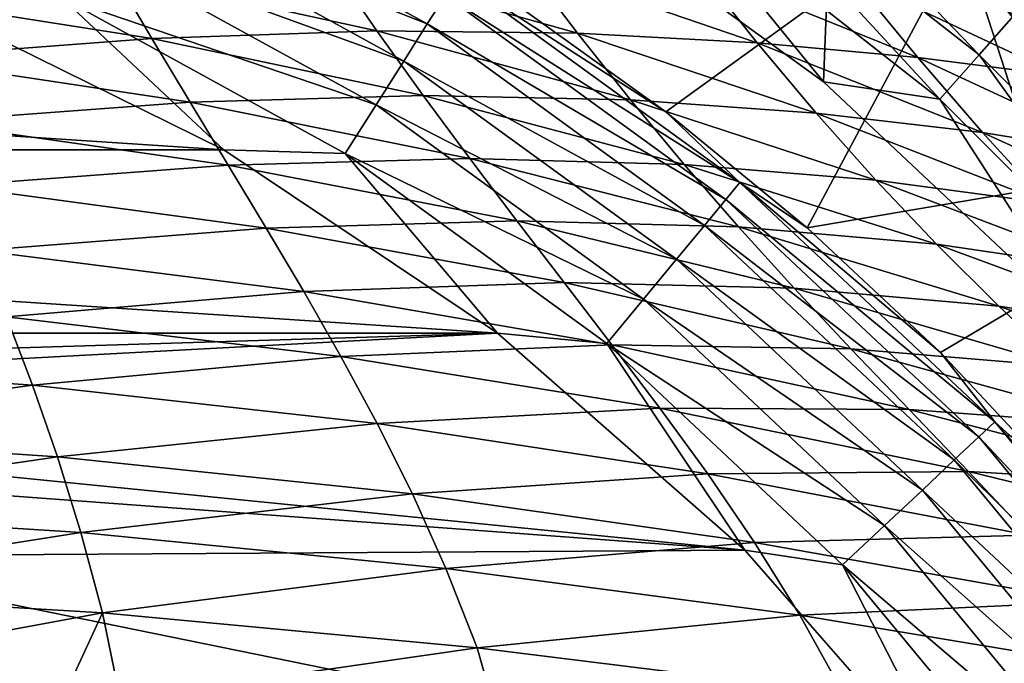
# Model space of a CAD drawing. Header units: metres. Extents: x -92 to 264, y -100 to 50.
# Tile 589 of 721: x 203.79 to 207.33, y 24.48 to 26.8. Entities that reach past the tile are written whole.
import ezdxf

# ---------------------------------------------------------------- set-up
doc = ezdxf.new("R2010")
doc.units = ezdxf.units.M
doc.layers.add('solid_21062050_01', color=7, linetype='CONTINUOUS')

msp = doc.modelspace()

# ---------------------------------------------------------------- linework, layer by layer
at = {"layer": 'solid_21062050_01'}
for points in [[(206.750397, 28.401525), (206.678879, 26.572826), (205.614304, 27.346333)], [(206.750397, 28.401525), (207.638062, 25.672016), (206.678879, 26.572826)], [(207.87587, 27.530052), (207.638062, 25.672016), (206.750397, 28.401525)], [(206.200439, 27.48288, -0.110815), (207.237991, 26.670006, -0.110815), (206.307755, 27.638361, -0.237061)], [(207.237991, 26.670006, -0.110815), (207.363266, 26.811415, -0.237061), (206.307755, 27.638361, -0.237061)], [(206.200439, 27.48288, -0.110815), (206.079697, 27.307959, -0.030477), (207.097046, 26.510912, -0.030477)], [(206.200439, 27.48288, -0.110815), (207.097046, 26.510912, -0.030477), (207.237991, 26.670006, -0.110815)], [(204.175735, 27.373905, -35.64225), (205.255005, 26.780571, -35.64225), (204.108643, 27.231325, -35.793232)], [(205.319885, 26.882795, -35.460682), (205.255005, 26.780571, -35.64225), (204.175735, 27.373905, -35.64225)], [(207.302704, 27.327461, -1.041631), (206.111923, 26.465214, -35.04163), (205.577881, 26.847898, -35.04163)], [(206.079697, 27.307959, -0.030477), (205.614304, 27.346333), (206.678879, 26.572826)], [(207.302704, 27.327461, -1.041631), (206.619781, 26.04842, -35.04163), (206.111923, 26.465214, -35.04163)], [(207.302704, 27.327461, -1.041631), (208.351501, 26.342581, -1.041631), (206.619781, 26.04842, -35.04163)], [(207.586426, 27.063305, -0.816342), (208.351501, 26.342581, -1.041631), (207.302704, 27.327461, -1.041631)], [(207.097046, 26.510912, -0.030477), (206.079697, 27.307959, -0.030477), (206.678879, 26.572826)], [(204.108643, 27.231325, -35.793232), (205.170578, 26.647526, -35.793232), (204.029205, 27.062506, -35.906437)], [(205.255005, 26.780571, -35.64225), (205.170578, 26.647526, -35.793232), (204.108643, 27.231325, -35.793232)], [(204.029205, 27.062506, -35.906437), (205.070602, 26.489994, -35.906437), (203.941208, 26.875486, -35.976471)], [(205.170578, 26.647526, -35.793232), (205.070602, 26.489994, -35.906437), (204.029205, 27.062506, -35.906437)], [(205.073853, 26.75618, 94.701019), (204.907761, 26.996662, 92.038643), (204.126801, 26.962799, 94.587982)], [(205.794647, 26.747959, 92.163391), (205.604523, 26.999214, 89.280174), (204.907761, 26.996662, 92.038643)], [(205.794647, 26.747959, 92.163391), (204.907761, 26.996662, 92.038643), (205.073853, 26.75618, 94.701019)], [(206.440887, 26.712797, 89.403732), (205.604523, 26.999214, 89.280174), (205.794647, 26.747959, 92.163391)], [(206.440887, 26.712797, 89.403732), (206.228333, 26.979393, 86.264305), (205.604523, 26.999214, 89.280174)], [(207.018234, 26.660021, 86.366875), (206.228333, 26.979393, 86.264305), (206.440887, 26.712797, 89.403732)], [(207.018234, 26.660021, 86.366875), (206.783218, 26.94681, 82.943413), (206.228333, 26.979393, 86.264305)], [(204.264786, 26.728865, 97.070808), (204.126801, 26.962799, 94.587982), (203.241623, 26.890266, 96.969284)], [(205.073853, 26.75618, 94.701019), (204.126801, 26.962799, 94.587982), (204.264786, 26.728865, 97.070808)], [(205.362106, 26.949329, -35.257172), (206.378799, 26.210653, -35.257172), (205.319885, 26.882795, -35.460682)], [(205.362106, 26.949329, -35.257172), (205.577881, 26.847898, -35.04163), (206.111923, 26.465214, -35.04163)], [(205.362106, 26.949329, -35.257172), (206.111923, 26.465214, -35.04163), (206.378799, 26.210653, -35.257172)], [(207.533813, 26.594046, 83.064621), (206.783218, 26.94681, 82.943413), (207.018234, 26.660021, 86.366875)], [(207.533813, 26.594046, 83.064621), (207.276825, 26.904053, 79.344383), (206.783218, 26.94681, 82.943413)], [(207.990494, 26.522346, 79.459068), (207.276825, 26.904053, 79.344383), (207.533813, 26.594046, 83.064621)], [(207.990494, 26.522346, 79.459068), (207.719391, 26.851093, 75.452751), (207.276825, 26.904053, 79.344383)], [(204.264786, 26.728865, 97.070808), (203.241623, 26.890266, 96.969284), (203.345215, 26.658689, 99.312202)], [(203.941208, 26.875486, -35.976471), (204.523483, 26.327766, -36), (203.462341, 26.851534, -36)], [(203.941208, 26.875486, -35.976471), (204.959854, 26.315479, -35.976471), (204.523483, 26.327766, -36)], [(205.070602, 26.489994, -35.906437), (204.959854, 26.315479, -35.976471), (203.941208, 26.875486, -35.976471)], [(205.319885, 26.882795, -35.460682), (206.328583, 26.149937, -35.460682), (205.255005, 26.780571, -35.64225)], [(206.378799, 26.210653, -35.257172), (206.328583, 26.149937, -35.460682), (205.319885, 26.882795, -35.460682)], [(195.476517, 26.327766, -36), (196.537659, 26.851534, -36), (204.523483, 26.327766, -36)], [(196.537659, 26.851534, -36), (203.462341, 26.851534, -36), (204.523483, 26.327766, -36)], [(207.237991, 26.670006, -0.110815), (208.169998, 25.737993, -0.110815), (207.363266, 26.811415, -0.237061)], [(205.240433, 26.523567, 97.195259), (205.073853, 26.75618, 94.701019), (204.264786, 26.728865, 97.070808)], [(205.985245, 26.507402, 94.844215), (205.073853, 26.75618, 94.701019), (205.240433, 26.523567, 97.195259)], [(205.985245, 26.507402, 94.844215), (205.794647, 26.747959, 92.163391), (205.073853, 26.75618, 94.701019)], [(205.255005, 26.780571, -35.64225), (206.251404, 26.05665, -35.64225), (205.170578, 26.647526, -35.793232)], [(206.328583, 26.149937, -35.460682), (206.251404, 26.05665, -35.64225), (205.255005, 26.780571, -35.64225)], [(204.402252, 26.499802, 99.417595), (204.264786, 26.728865, 97.070808), (203.345215, 26.658689, 99.312202)], [(205.240433, 26.523567, 97.195259), (204.264786, 26.728865, 97.070808), (204.402252, 26.499802, 99.417595)], [(206.652832, 26.460016, 92.310402), (205.794647, 26.747959, 92.163391), (205.985245, 26.507402, 94.844215)], [(206.652832, 26.460016, 92.310402), (206.440887, 26.712797, 89.403732), (205.794647, 26.747959, 92.163391)], [(207.250244, 26.390429, 89.532463), (206.440887, 26.712797, 89.403732), (206.652832, 26.460016, 92.310402)], [(207.250244, 26.390429, 89.532463), (207.018234, 26.660021, 86.366875), (206.440887, 26.712797, 89.403732)], [(204.402252, 26.499802, 99.417595), (203.345215, 26.658689, 99.312202), (203.447327, 26.42897, 101.547302)], [(207.786194, 26.302946, 86.5131), (207.018234, 26.660021, 86.366875), (207.250244, 26.390429, 89.532463)], [(207.786194, 26.302946, 86.5131), (207.533813, 26.594046, 83.064621), (207.018234, 26.660021, 86.366875)], [(207.237991, 26.670006, -0.110815), (207.097046, 26.510912, -0.030477), (208.01091, 25.59705, -0.030477)], [(207.237991, 26.670006, -0.110815), (208.01091, 25.59705, -0.030477), (208.169998, 25.737993, -0.110815)], [(205.170578, 26.647526, -35.793232), (206.150955, 25.935234, -35.793232), (205.070602, 26.489994, -35.906437)], [(206.251404, 26.05665, -35.64225), (206.150955, 25.935234, -35.793232), (205.170578, 26.647526, -35.793232)], [(207.097046, 26.510912, -0.030477), (206.678879, 26.572826), (207.638062, 25.672016)], [(205.407974, 26.296793, 99.549965), (205.240433, 26.523567, 97.195259), (204.402252, 26.499802, 99.417595)], [(206.177963, 26.275896, 97.353622), (205.240433, 26.523567, 97.195259), (205.407974, 26.296793, 99.549965)], [(206.177963, 26.275896, 97.353622), (205.985245, 26.507402, 94.844215), (205.240433, 26.523567, 97.195259)], [(208.01091, 25.59705, -0.030477), (207.097046, 26.510912, -0.030477), (207.638062, 25.672016)], [(204.539093, 26.273294, 101.654106), (204.402252, 26.499802, 99.417595), (203.447327, 26.42897, 101.547302)], [(205.407974, 26.296793, 99.549965), (204.402252, 26.499802, 99.417595), (204.539093, 26.273294, 101.654106)], [(205.070602, 26.489994, -35.906437), (206.032028, 25.791475, -35.906437), (204.959854, 26.315479, -35.976471)], [(206.150955, 25.935234, -35.793232), (206.032028, 25.791475, -35.906437), (205.070602, 26.489994, -35.906437)], [(206.866684, 26.219309, 95.013145), (205.985245, 26.507402, 94.844215), (206.177963, 26.275896, 97.353622)], [(206.866684, 26.219309, 95.013145), (206.652832, 26.460016, 92.310402), (205.985245, 26.507402, 94.844215)], [(206.378799, 26.210653, -35.257172), (206.111923, 26.465214, -35.04163), (206.619781, 26.04842, -35.04163)], [(207.482666, 26.13615, 92.466217), (206.652832, 26.460016, 92.310402), (206.866684, 26.219309, 95.013145)], [(207.482666, 26.13615, 92.466217), (207.250244, 26.390429, 89.532463), (206.652832, 26.460016, 92.310402)], [(204.539093, 26.273294, 101.654106), (203.447327, 26.42897, 101.547302), (203.547821, 26.198889, 103.70005)], [(208.036179, 26.030579, 89.707642), (207.250244, 26.390429, 89.532463), (207.482666, 26.13615, 92.466217)], [(208.036179, 26.030579, 89.707642), (207.786194, 26.302946, 86.5131), (207.250244, 26.390429, 89.532463)], [(208.351501, 26.342581, -1.041631), (207.099304, 25.599304, -35.04163), (206.619781, 26.04842, -35.04163)], [(208.351501, 26.342581, -1.041631), (207.548416, 25.119787, -35.04163), (207.099304, 25.599304, -35.04163)], [(194.492676, 25.669756, -36), (195.476517, 26.327766, -36), (205.507324, 25.669756, -36)], [(195.476517, 26.327766, -36), (204.523483, 26.327766, -36), (205.507324, 25.669756, -36)], [(204.959854, 26.315479, -35.976471), (205.507324, 25.669756, -36), (204.523483, 26.327766, -36)], [(205.576736, 26.073475, 101.790962), (205.407974, 26.296793, 99.549965), (204.539093, 26.273294, 101.654106)], [(204.959854, 26.315479, -35.976471), (205.900284, 25.632217, -35.976471), (205.507324, 25.669756, -36)], [(206.032028, 25.791475, -35.906437), (205.900284, 25.632217, -35.976471), (204.959854, 26.315479, -35.976471)], [(206.37384, 26.051306, 99.719315), (205.407974, 26.296793, 99.549965), (205.576736, 26.073475, 101.790962)], [(206.37384, 26.051306, 99.719315), (206.177963, 26.275896, 97.353622), (205.407974, 26.296793, 99.549965)], [(204.675262, 26.047026, 103.806023), (204.539093, 26.273294, 101.654106), (203.547821, 26.198889, 103.70005)], [(205.576736, 26.073475, 101.790962), (204.539093, 26.273294, 101.654106), (204.675262, 26.047026, 103.806023)], [(207.084869, 25.98888, 97.540596), (206.177963, 26.275896, 97.353622), (206.37384, 26.051306, 99.719315)], [(207.084869, 25.98888, 97.540596), (206.866684, 26.219309, 95.013145), (206.177963, 26.275896, 97.353622)], [(204.675262, 26.047026, 103.806023), (203.547821, 26.198889, 103.70005), (203.646515, 25.966208, 105.795891)], [(206.378799, 26.210653, -35.257172), (207.294907, 25.350376, -35.257172), (206.328583, 26.149937, -35.460682)], [(206.378799, 26.210653, -35.257172), (206.619781, 26.04842, -35.04163), (207.099304, 25.599304, -35.04163)], [(206.378799, 26.210653, -35.257172), (207.099304, 25.599304, -35.04163), (207.294907, 25.350376, -35.257172)], [(207.718948, 25.895306, 95.19416), (206.866684, 26.219309, 95.013145), (207.084869, 25.98888, 97.540596)], [(207.718948, 25.895306, 95.19416), (207.482666, 26.13615, 92.466217), (206.866684, 26.219309, 95.013145)], [(206.328583, 26.149937, -35.460682), (207.237473, 25.296432, -35.460682), (206.251404, 26.05665, -35.64225)], [(207.294907, 25.350376, -35.257172), (207.237473, 25.296432, -35.460682), (206.328583, 26.149937, -35.460682)], [(205.746933, 25.851229, 103.944), (205.576736, 26.073475, 101.790962), (204.675262, 26.047026, 103.806023)], [(206.573547, 25.831203, 101.967056), (205.576736, 26.073475, 101.790962), (205.746933, 25.851229, 103.944)], [(206.573547, 25.831203, 101.967056), (206.37384, 26.051306, 99.719315), (205.576736, 26.073475, 101.790962)], [(206.251404, 26.05665, -35.64225), (207.149216, 25.213554, -35.64225), (206.150955, 25.935234, -35.793232)], [(207.237473, 25.296432, -35.460682), (207.149216, 25.213554, -35.64225), (206.251404, 26.05665, -35.64225)], [(207.309036, 25.766506, 99.919472), (206.37384, 26.051306, 99.719315), (206.573547, 25.831203, 101.967056)], [(207.309036, 25.766506, 99.919472), (207.084869, 25.98888, 97.540596), (206.37384, 26.051306, 99.719315)], [(204.810638, 25.818663, 105.898979), (204.675262, 26.047026, 103.806023), (203.646515, 25.966208, 105.795891)], [(205.746933, 25.851229, 103.944), (204.675262, 26.047026, 103.806023), (204.810638, 25.818663, 105.898979)], [(207.962402, 25.665966, 97.742287), (207.084869, 25.98888, 97.540596), (207.309036, 25.766506, 99.919472)], [(207.962402, 25.665966, 97.742287), (207.718948, 25.895306, 95.19416), (207.084869, 25.98888, 97.540596)], [(204.810638, 25.818663, 105.898979), (203.646515, 25.966208, 105.795891), (203.742935, 25.728352, 107.857918)], [(206.150955, 25.935234, -35.793232), (207.034348, 25.105686, -35.793232), (206.032028, 25.791475, -35.906437)], [(207.149216, 25.213554, -35.64225), (207.034348, 25.105686, -35.793232), (206.150955, 25.935234, -35.793232)], [(205.918732, 25.627647, 106.034767), (205.746933, 25.851229, 103.944), (204.810638, 25.818663, 105.898979)], [(206.777771, 25.613163, 104.122597), (205.746933, 25.851229, 103.944), (205.918732, 25.627647, 106.034767)], [(206.777771, 25.613163, 104.122597), (206.573547, 25.831203, 101.967056), (205.746933, 25.851229, 103.944)], [(204.944473, 25.585447, 107.956451), (204.810638, 25.818663, 105.898979), (203.742935, 25.728352, 107.857918)], [(205.918732, 25.627647, 106.034767), (204.810638, 25.818663, 105.898979), (204.944473, 25.585447, 107.956451)], [(207.540359, 25.54974, 102.175438), (206.573547, 25.831203, 101.967056), (206.777771, 25.613163, 104.122597)], [(207.540359, 25.54974, 102.175438), (207.309036, 25.766506, 99.919472), (206.573547, 25.831203, 101.967056)], [(206.032028, 25.791475, -35.906437), (206.898331, 24.977966, -35.906437), (205.900284, 25.632217, -35.976471)], [(207.034348, 25.105686, -35.793232), (206.898331, 24.977966, -35.906437), (206.032028, 25.791475, -35.906437)], [(208.215256, 25.44585, 100.136284), (207.309036, 25.766506, 99.919472), (207.540359, 25.54974, 102.175438)], [(208.215256, 25.44585, 100.136284), (207.962402, 25.665966, 97.742287), (207.309036, 25.766506, 99.919472)], [(203.836136, 25.482302, 109.906403), (203.742935, 25.728352, 107.857918), (202.542587, 25.573845, 109.87336)], [(204.944473, 25.585447, 107.956451), (203.742935, 25.728352, 107.857918), (203.836136, 25.482302, 109.906403)], [(194.492676, 25.669756, -36), (205.507324, 25.669756, -36), (200, 25.5, -36)], [(205.507324, 25.669756, -36), (200.996445, 25.428694, -36), (200, 25.5, -36)], [(205.507324, 25.669756, -36), (206.396591, 24.889013, -36), (200.996445, 25.428694, -36)], [(205.900284, 25.632217, -35.976471), (206.396591, 24.889013, -36), (205.507324, 25.669756, -36)], [(206.091324, 25.399809, 108.087059), (205.918732, 25.627647, 106.034767), (204.944473, 25.585447, 107.956451)], [(205.900284, 25.632217, -35.976471), (206.747665, 24.836475, -35.976471), (206.396591, 24.889013, -36)], [(206.898331, 24.977966, -35.906437), (206.747665, 24.836475, -35.976471), (205.900284, 25.632217, -35.976471)], [(206.987122, 25.394724, 106.211601), (205.918732, 25.627647, 106.034767), (206.091324, 25.399809, 108.087059)], [(206.987122, 25.394724, 106.211601), (206.777771, 25.613163, 104.122597), (205.918732, 25.627647, 106.034767)], [(207.780045, 25.336124, 104.334183), (206.777771, 25.613163, 104.122597), (206.987122, 25.394724, 106.211601)], [(207.780045, 25.336124, 104.334183), (207.540359, 25.54974, 102.175438), (206.777771, 25.613163, 104.122597)], [(207.294907, 25.350376, -35.257172), (207.099304, 25.599304, -35.04163), (207.548416, 25.119787, -35.04163)], [(203.836136, 25.482302, 109.906403), (202.542587, 25.573845, 109.87336), (202.598907, 25.313118, 111.932083)], [(205.075317, 25.344139, 109.999451), (204.944473, 25.585447, 107.956451), (203.836136, 25.482302, 109.906403)], [(206.091324, 25.399809, 108.087059), (204.944473, 25.585447, 107.956451), (205.075317, 25.344139, 109.999451)], [(203.925201, 25.225021, 111.961403), (203.836136, 25.482302, 109.906403), (202.598907, 25.313118, 111.932083)], [(205.075317, 25.344139, 109.999451), (203.836136, 25.482302, 109.906403), (203.925201, 25.225021, 111.961403)], [(206.396591, 24.889013, -36), (201.971802, 25.21653, -36), (200.996445, 25.428694, -36)], [(206.262726, 25.164246, 110.122696), (206.091324, 25.399809, 108.087059), (205.075317, 25.344139, 109.999451)], [(207.200638, 25.172789, 108.258217), (206.091324, 25.399809, 108.087059), (206.262726, 25.164246, 110.122696)], [(207.200638, 25.172789, 108.258217), (206.987122, 25.394724, 106.211601), (206.091324, 25.399809, 108.087059)], [(208.029129, 25.123163, 106.421295), (206.987122, 25.394724, 106.211601), (207.200638, 25.172789, 108.258217)], [(208.029129, 25.123163, 106.421295), (207.780045, 25.336124, 104.334183), (206.987122, 25.394724, 106.211601)], [(205.201675, 25.091471, 112.048882), (205.075317, 25.344139, 109.999451), (203.925201, 25.225021, 111.961403)], [(206.262726, 25.164246, 110.122696), (205.075317, 25.344139, 109.999451), (205.201675, 25.091471, 112.048882)], [(207.294907, 25.350376, -35.257172), (208.095963, 24.382065, -35.257172), (207.237473, 25.296432, -35.460682)], [(207.294907, 25.350376, -35.257172), (207.548416, 25.119787, -35.04163), (207.96521, 24.611923, -35.04163)], [(207.294907, 25.350376, -35.257172), (207.96521, 24.611923, -35.04163), (208.095963, 24.382065, -35.257172)], [(203.925201, 25.225021, 111.961403), (202.598907, 25.313118, 111.932083), (202.652893, 25.038691, 114.015717)], [(207.237473, 25.296432, -35.460682), (208.032211, 24.335747, -35.460682), (207.149216, 25.213554, -35.64225)], [(208.095963, 24.382065, -35.257172), (208.032211, 24.335747, -35.460682), (207.237473, 25.296432, -35.460682)], [(206.396591, 24.889013, -36), (202.908096, 24.867331, -36), (201.971802, 25.21653, -36)], [(204.009201, 24.953465, 114.042992), (203.925201, 25.225021, 111.961403), (202.652893, 25.038691, 114.015717)], [(205.201675, 25.091471, 112.048882), (203.925201, 25.225021, 111.961403), (204.009201, 24.953465, 114.042992)], [(207.149216, 25.213554, -35.64225), (207.934265, 24.264582, -35.64225), (207.034348, 25.105686, -35.793232)], [(208.032211, 24.335747, -35.460682), (207.934265, 24.264582, -35.64225), (207.149216, 25.213554, -35.64225)], [(206.430954, 24.917461, 112.163399), (206.262726, 25.164246, 110.122696), (205.201675, 25.091471, 112.048882)], [(207.415833, 24.943651, 110.285095), (207.200638, 25.172789, 108.258217), (206.262726, 25.164246, 110.122696)], [(207.415833, 24.943651, 110.285095), (206.262726, 25.164246, 110.122696), (206.430954, 24.917461, 112.163399)], [(208.286469, 24.907568, 108.461319), (207.200638, 25.172789, 108.258217), (207.415833, 24.943651, 110.285095)], [(208.286469, 24.907568, 108.461319), (208.029129, 25.123163, 106.421295), (207.200638, 25.172789, 108.258217)], [(207.034348, 25.105686, -35.793232), (207.806778, 24.171961, -35.793232), (206.898331, 24.977966, -35.906437)], [(207.934265, 24.264582, -35.64225), (207.806778, 24.171961, -35.793232), (207.034348, 25.105686, -35.793232)], [(205.322021, 24.824173, 114.125595), (205.201675, 25.091471, 112.048882), (204.009201, 24.953465, 114.042992)], [(206.430954, 24.917461, 112.163399), (205.201675, 25.091471, 112.048882), (205.322021, 24.824173, 114.125595)], [(204.009201, 24.953465, 114.042992), (202.652893, 25.038691, 114.015717), (202.704193, 24.747511, 116.141663)], [(204.087067, 24.664352, 116.169136), (204.009201, 24.953465, 114.042992), (202.704193, 24.747511, 116.141663)], [(205.322021, 24.824173, 114.125595), (204.009201, 24.953465, 114.042992), (204.087067, 24.664352, 116.169136)], [(206.898331, 24.977966, -35.906437), (207.655838, 24.062294, -35.906437), (206.747665, 24.836475, -35.976471)], [(207.806778, 24.171961, -35.793232), (207.655838, 24.062294, -35.906437), (206.898331, 24.977966, -35.906437)], [(206.594009, 24.65596, 114.230843), (206.430954, 24.917461, 112.163399), (205.322021, 24.824173, 114.125595)], [(207.630234, 24.703587, 112.31485), (207.415833, 24.943651, 110.285095), (206.430954, 24.917461, 112.163399)], [(207.630234, 24.703587, 112.31485), (206.430954, 24.917461, 112.163399), (206.594009, 24.65596, 114.230843)], [(206.396591, 24.889013, -36), (207.176468, 23.998587, -36), (202.908096, 24.867331, -36)], [(206.747665, 24.836475, -35.976471), (207.176468, 23.998587, -36), (206.396591, 24.889013, -36)], [(207.176468, 23.998587, -36), (203.784546, 24.388706, -36), (202.908096, 24.867331, -36)], [(205.434723, 24.538719, 116.2481), (205.322021, 24.824173, 114.125595), (204.087067, 24.664352, 116.169136)], [(206.594009, 24.65596, 114.230843), (205.322021, 24.824173, 114.125595), (205.434723, 24.538719, 116.2481)], [(206.747665, 24.836475, -35.976471), (207.488632, 23.940805, -35.976471), (207.176468, 23.998587, -36)], [(207.655838, 24.062294, -35.906437), (207.488632, 23.940805, -35.976471), (206.747665, 24.836475, -35.976471)], [(204.087067, 24.664352, 116.169136), (202.704193, 24.747511, 116.141663), (202.84227, 24.433966, 118.308525)], [(207.841278, 24.448856, 114.370049), (207.630234, 24.703587, 112.31485), (206.594009, 24.65596, 114.230843)], [(204.087067, 24.664352, 116.169136), (202.84227, 24.433966, 118.308525), (203.951111, 24.368528, 118.345375)], [(204.15062, 24.354254, 118.353264), (204.087067, 24.664352, 116.169136), (203.951111, 24.368528, 118.345375)], [(205.434723, 24.538719, 116.2481), (204.087067, 24.664352, 116.169136), (204.15062, 24.354254, 118.353264)], [(206.74968, 24.375963, 116.344032), (206.594009, 24.65596, 114.230843), (205.434723, 24.538719, 116.2481)], [(207.841278, 24.448856, 114.370049), (206.594009, 24.65596, 114.230843), (206.74968, 24.375963, 116.344032)], [(205.434723, 24.538719, 116.2481), (204.15062, 24.354254, 118.353264), (205.520401, 24.233866, 118.421494)], [(206.74968, 24.375963, 116.344032), (205.434723, 24.538719, 116.2481), (205.520401, 24.233866, 118.421494)]]:
    msp.add_3dface(points, dxfattribs=at)

doc.saveas('drawing.dxf')
